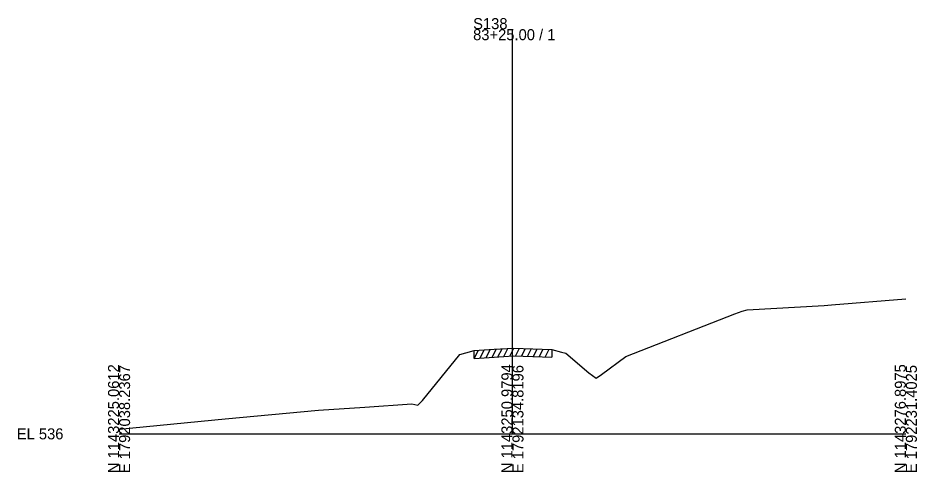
# Model space of a CAD drawing. Extents: x -26 to 1203, y -10 to 19606.
# Drawn here: x -25.7 to 202.8, y 6490.3 to 6605.6 of the extents above; entities that cross this region are included whole.
import ezdxf

# ---------------------------------------------------------------- set-up
doc = ezdxf.new("R2010")
doc.units = 0
for name, color, linetype in [('RD_EX_Driveway', 7, 'Continuous'), ('RD_GPK_XS_Cell', 7, 'Continuous'), ('RD_XS_ExGround', 7, 'Continuous'), ('RD_XS_ExPaveRet', 7, 'Continuous')]:
    doc.layers.add(name, color=color, linetype=linetype)

msp = doc.modelspace()

# ---------------------------------------------------------------- linework, layer by layer
at = {"layer": 'RD_GPK_XS_Cell'}
for p, q in [((100, 6500), (100, 6602.8)), ((0, 6500), (100, 6500)), ((100, 6500), (200, 6500))]:
    msp.add_line(p, q, dxfattribs=at)
at = {"layer": 'RD_XS_ExGround'}
msp.add_lwpolyline([(0, 6501.21), (26.94, 6503.83), (50.7, 6506.01), (62.47, 6506.81), (74.42, 6507.63), (75.95, 6507.25), (77.16, 6508.49), (86.61, 6520.13), (88.17, 6520.56), (90.31, 6521.17), (95.39, 6521.47), (100.26, 6521.79), (105.2, 6521.62), (110.02, 6521.46), (112.46, 6520.79), (113.55, 6520.48), (119.38, 6515.53), (121.25, 6514.18), (122.6, 6515.09), (128.84, 6519.65), (156.57, 6530.47), (158.39, 6531.18), (159.68, 6531.54), (179.21, 6532.62), (181.08, 6532.74), (200, 6534.27)], dxfattribs=at)
at = {"layer": 'RD_XS_ExPaveRet'}
for p, q in [((90.31, 6519.17), (91.34, 6521.23)), ((90.31, 6519.17), (90.31, 6521.17)), ((91.81, 6519.26), (92.84, 6521.32)), ((93.31, 6519.34), (94.34, 6521.4)), ((94.81, 6519.43), (95.84, 6521.5)), ((96.31, 6519.53), (97.35, 6521.59)), ((97.81, 6519.63), (98.85, 6521.69)), ((99.31, 6519.72), (100.34, 6521.78)), ((100.81, 6519.77), (101.8, 6521.74)), ((102.31, 6519.72), (103.3, 6521.69)), ((103.81, 6519.67), (104.8, 6521.64)), ((105.31, 6519.62), (106.3, 6521.59)), ((106.81, 6519.57), (107.8, 6521.54)), ((108.31, 6519.52), (109.3, 6521.49)), ((110.02, 6521.46), (110.02, 6519.46)), ((90.31, 6519.17), (95.39, 6519.47)), ((95.39, 6519.47), (100.26, 6519.79)), ((100.26, 6519.79), (105.2, 6519.62)), ((105.2, 6519.62), (110.02, 6519.46))]:
    msp.add_line(p, q, dxfattribs=at)

# ---------------------------------------------------------------- texts
at = {"layer": 'RD_EX_Driveway'}
msp.add_text('546.89', height=0.0975, rotation=90, dxfattribs=at).set_placement((100.1, 6521.77))
at = {"layer": 'RD_GPK_XS_Cell'}
for s, p in [('S138', (90, 6602.8)), ('83+25.00 / 1', (90, 6600)), ('EL 536', (-26, 6498.6))]:
    msp.add_text(s, height=2.8, dxfattribs=at).set_placement(p)
for s, p in [('N 1143225.0612', (0, 6490)), ('E 1792038.2367', (2.8, 6490)), ('N 1143250.9794', (100, 6490)), ('E 1792134.8196', (102.8, 6490)), ('N 1143276.8975', (200, 6490)), ('E 1792231.4025', (202.8, 6490))]:
    msp.add_text(s, height=2.8, rotation=90, dxfattribs=at).set_placement(p)

doc.saveas('drawing.dxf')
